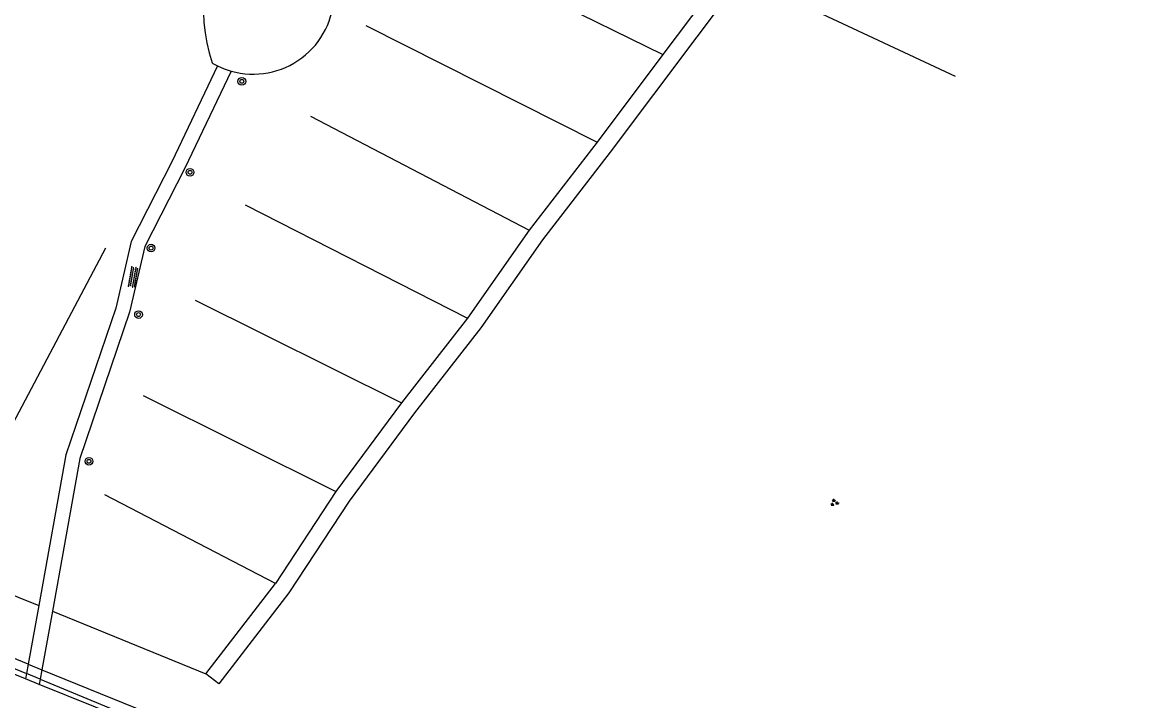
# Model space of a CAD drawing. Extents: x 128999 to 131010, y 395498 to 399007.
# Drawn here: x 129832 to 129946.8, y 397913.3 to 397983.7 of the extents above; entities that cross this region are included whole.
import ezdxf

# ---------------------------------------------------------------- set-up
doc = ezdxf.new("R2010")
doc.units = 0
for name, color, linetype in [('gg-knt-bovenkant onderkant talud', 7, 'Continuous'), ('gg-knt-onverhard', 7, 'Continuous'), ('gg-kntw-bovenkant insteek waterloop', 7, 'Continuous'), ('gg-kntw-midden sloot', 7, 'Continuous'), ('gt-grn-groengrens', 7, 'Continuous'), ('gt-symb-boom', 7, 'Continuous'), ('gt-symb-groenvak', 7, 'Continuous'), ('gt-symb-overige verharding', 7, 'Continuous')]:
    doc.layers.add(name, color=color, linetype=linetype)

# ---------------------------------------------------------------- blocks, each defined once
blk = doc.blocks.new('gt0-BOOM')
at = {"layer": 'gt-symb-boom'}
for radius in [0.4, 0.2]:
    blk.add_circle((0, 0), radius, dxfattribs=at)
blk = doc.blocks.new('gt0-GRVAK')
at = {"layer": 'gt-symb-groenvak'}
for p, q in [((-0.11, 0.19), (-0.23, 0.24)), ((-0.18, 0.15), (0.09, 0.15)), ((-0.09, 0.21), (-0.16, 0.32)), ((-0.05, 0.21), (-0.05, 0.39)), ((0, 0.21), (0.06, 0.32)), ((0.01, 0.19), (0.13, 0.24)), ((0.26, -0.05), (0.2, 0.06)), ((0.31, -0.05), (0.31, 0.13)), ((0.35, -0.05), (0.41, 0.06)), ((-0.24, -0.23), (-0.36, -0.18)), ((-0.32, -0.26), (-0.05, -0.26)), ((-0.23, -0.21), (-0.29, -0.1)), ((-0.18, -0.2), (-0.18, -0.02)), ((-0.14, -0.21), (-0.07, -0.1)), ((-0.12, -0.23), (0, -0.18)), ((0.24, -0.07), (0.12, -0.02)), ((0.17, -0.11), (0.44, -0.11)), ((0.37, -0.07), (0.49, -0.02))]:
    blk.add_line(p, q, dxfattribs=at)
blk = doc.blocks.new('gt0-OVH')
at = {"layer": 'gt-symb-overige verharding'}
for points in [[(-0.97, 0.3), (-0.97, 0.31), (-0.96, 0.32), (-0.97, 0.33), (-0.97, 0.34), (-0.98, 0.35), (-0.99, 0.35), (-1, 0.36), (-1.01, 0.35), (-1.02, 0.35), (-1.03, 0.34), (-1.03, 0.33), (-1.04, 0.32), (-1.03, 0.31), (-1.03, 0.3), (-1.02, 0.29), (-1.01, 0.29), (-1, 0.28), (-0.99, 0.29), (-0.98, 0.29)], [(-0.87, 0.11), (-0.87, 0.12), (-0.86, 0.13), (-0.87, 0.14), (-0.87, 0.15), (-0.88, 0.16), (-0.89, 0.16), (-0.9, 0.16), (-0.91, 0.16), (-0.92, 0.16), (-0.93, 0.15), (-0.93, 0.14), (-0.94, 0.13), (-0.93, 0.12), (-0.93, 0.11), (-0.92, 0.1), (-0.91, 0.09), (-0.9, 0.09), (-0.89, 0.09), (-0.88, 0.1)], [(-0.77, 0.3), (-0.77, 0.31), (-0.76, 0.32), (-0.77, 0.33), (-0.77, 0.34), (-0.78, 0.35), (-0.79, 0.35), (-0.8, 0.36), (-0.81, 0.35), (-0.82, 0.35), (-0.83, 0.34), (-0.83, 0.33), (-0.84, 0.32), (-0.83, 0.31), (-0.83, 0.3), (-0.82, 0.29), (-0.81, 0.29), (-0.8, 0.28), (-0.79, 0.29), (-0.78, 0.29)], [(-0.67, 0.11), (-0.67, 0.12), (-0.66, 0.13), (-0.67, 0.14), (-0.67, 0.15), (-0.68, 0.16), (-0.69, 0.16), (-0.7, 0.16), (-0.71, 0.16), (-0.72, 0.16), (-0.73, 0.15), (-0.73, 0.14), (-0.74, 0.13), (-0.73, 0.12), (-0.73, 0.11), (-0.72, 0.1), (-0.71, 0.09), (-0.7, 0.09), (-0.69, 0.09), (-0.68, 0.1)], [(-0.57, 0.3), (-0.57, 0.31), (-0.56, 0.32), (-0.57, 0.33), (-0.57, 0.34), (-0.58, 0.35), (-0.59, 0.35), (-0.6, 0.36), (-0.61, 0.35), (-0.62, 0.35), (-0.63, 0.34), (-0.63, 0.33), (-0.64, 0.32), (-0.63, 0.31), (-0.63, 0.3), (-0.62, 0.29), (-0.61, 0.29), (-0.6, 0.28), (-0.59, 0.29), (-0.58, 0.29)], [(-0.47, 0.11), (-0.47, 0.12), (-0.46, 0.13), (-0.47, 0.14), (-0.47, 0.15), (-0.48, 0.16), (-0.49, 0.16), (-0.5, 0.16), (-0.51, 0.16), (-0.52, 0.16), (-0.53, 0.15), (-0.53, 0.14), (-0.54, 0.13), (-0.53, 0.12), (-0.53, 0.11), (-0.52, 0.1), (-0.51, 0.09), (-0.5, 0.09), (-0.49, 0.09), (-0.48, 0.1)], [(-0.37, 0.3), (-0.37, 0.31), (-0.36, 0.32), (-0.37, 0.33), (-0.37, 0.34), (-0.38, 0.35), (-0.39, 0.35), (-0.4, 0.36), (-0.41, 0.35), (-0.42, 0.35), (-0.43, 0.34), (-0.43, 0.33), (-0.44, 0.32), (-0.43, 0.31), (-0.43, 0.3), (-0.42, 0.29), (-0.41, 0.29), (-0.4, 0.28), (-0.39, 0.29), (-0.38, 0.29)], [(-0.27, 0.11), (-0.27, 0.12), (-0.26, 0.13), (-0.27, 0.14), (-0.27, 0.15), (-0.28, 0.16), (-0.29, 0.16), (-0.3, 0.16), (-0.31, 0.16), (-0.32, 0.16), (-0.33, 0.15), (-0.33, 0.14), (-0.34, 0.13), (-0.33, 0.12), (-0.33, 0.11), (-0.32, 0.1), (-0.31, 0.09), (-0.3, 0.09), (-0.29, 0.09), (-0.28, 0.1)], [(-0.17, 0.3), (-0.17, 0.31), (-0.16, 0.32), (-0.17, 0.33), (-0.17, 0.34), (-0.18, 0.35), (-0.19, 0.35), (-0.2, 0.36), (-0.21, 0.35), (-0.22, 0.35), (-0.23, 0.34), (-0.23, 0.33), (-0.24, 0.32), (-0.23, 0.31), (-0.23, 0.3), (-0.22, 0.29), (-0.21, 0.29), (-0.2, 0.28), (-0.19, 0.29), (-0.18, 0.29)], [(-0.07, 0.11), (-0.07, 0.12), (-0.06, 0.13), (-0.07, 0.14), (-0.07, 0.15), (-0.08, 0.16), (-0.09, 0.16), (-0.1, 0.16), (-0.11, 0.16), (-0.12, 0.16), (-0.13, 0.15), (-0.13, 0.14), (-0.14, 0.13), (-0.13, 0.12), (-0.13, 0.11), (-0.12, 0.1), (-0.11, 0.09), (-0.1, 0.09), (-0.09, 0.09), (-0.08, 0.1)], [(0.03, 0.3), (0.03, 0.31), (0.04, 0.32), (0.03, 0.33), (0.03, 0.34), (0.02, 0.35), (0.01, 0.35), (0, 0.36), (-0.01, 0.35), (-0.02, 0.35), (-0.03, 0.34), (-0.03, 0.33), (-0.04, 0.32), (-0.03, 0.31), (-0.03, 0.3), (-0.02, 0.29), (-0.01, 0.29), (0, 0.28), (0.01, 0.29), (0.02, 0.29)], [(0.13, 0.11), (0.13, 0.12), (0.14, 0.13), (0.13, 0.14), (0.13, 0.15), (0.12, 0.16), (0.11, 0.16), (0.1, 0.16), (0.09, 0.16), (0.08, 0.16), (0.07, 0.15), (0.07, 0.14), (0.06, 0.13), (0.07, 0.12), (0.07, 0.11), (0.08, 0.1), (0.09, 0.09), (0.1, 0.09), (0.11, 0.09), (0.12, 0.1)], [(0.23, 0.3), (0.23, 0.31), (0.24, 0.32), (0.23, 0.33), (0.23, 0.34), (0.22, 0.35), (0.21, 0.35), (0.2, 0.36), (0.19, 0.35), (0.18, 0.35), (0.17, 0.34), (0.17, 0.33), (0.16, 0.32), (0.17, 0.31), (0.17, 0.3), (0.18, 0.29), (0.19, 0.29), (0.2, 0.28), (0.21, 0.29), (0.22, 0.29)], [(0.33, 0.11), (0.33, 0.12), (0.34, 0.13), (0.33, 0.14), (0.33, 0.15), (0.32, 0.16), (0.31, 0.16), (0.3, 0.16), (0.29, 0.16), (0.28, 0.16), (0.27, 0.15), (0.27, 0.14), (0.26, 0.13), (0.27, 0.12), (0.27, 0.11), (0.28, 0.1), (0.29, 0.09), (0.3, 0.09), (0.31, 0.09), (0.32, 0.1)], [(0.43, 0.3), (0.43, 0.31), (0.44, 0.32), (0.43, 0.33), (0.43, 0.34), (0.42, 0.35), (0.41, 0.35), (0.4, 0.36), (0.39, 0.35), (0.38, 0.35), (0.37, 0.34), (0.37, 0.33), (0.36, 0.32), (0.37, 0.31), (0.37, 0.3), (0.38, 0.29), (0.39, 0.29), (0.4, 0.28), (0.41, 0.29), (0.42, 0.29)], [(0.53, 0.11), (0.53, 0.12), (0.54, 0.13), (0.53, 0.14), (0.53, 0.15), (0.52, 0.16), (0.51, 0.16), (0.5, 0.16), (0.49, 0.16), (0.48, 0.16), (0.47, 0.15), (0.47, 0.14), (0.46, 0.13), (0.47, 0.12), (0.47, 0.11), (0.48, 0.1), (0.49, 0.09), (0.5, 0.09), (0.51, 0.09), (0.52, 0.1)], [(0.63, 0.3), (0.63, 0.31), (0.64, 0.32), (0.63, 0.33), (0.63, 0.34), (0.62, 0.35), (0.61, 0.35), (0.6, 0.36), (0.59, 0.35), (0.58, 0.35), (0.57, 0.34), (0.57, 0.33), (0.56, 0.32), (0.57, 0.31), (0.57, 0.3), (0.58, 0.29), (0.59, 0.29), (0.6, 0.28), (0.61, 0.29), (0.62, 0.29)], [(0.73, 0.11), (0.73, 0.12), (0.74, 0.13), (0.73, 0.14), (0.73, 0.15), (0.72, 0.16), (0.71, 0.16), (0.7, 0.16), (0.69, 0.16), (0.68, 0.16), (0.67, 0.15), (0.67, 0.14), (0.66, 0.13), (0.67, 0.12), (0.67, 0.11), (0.68, 0.1), (0.69, 0.09), (0.7, 0.09), (0.71, 0.09), (0.72, 0.1)], [(0.83, 0.3), (0.83, 0.31), (0.84, 0.32), (0.83, 0.33), (0.83, 0.34), (0.82, 0.35), (0.81, 0.35), (0.8, 0.36), (0.79, 0.35), (0.78, 0.35), (0.77, 0.34), (0.77, 0.33), (0.76, 0.32), (0.77, 0.31), (0.77, 0.3), (0.78, 0.29), (0.79, 0.29), (0.8, 0.28), (0.81, 0.29), (0.82, 0.29)], [(0.93, 0.11), (0.93, 0.12), (0.94, 0.13), (0.93, 0.14), (0.93, 0.15), (0.92, 0.16), (0.91, 0.16), (0.9, 0.16), (0.89, 0.16), (0.88, 0.16), (0.87, 0.15), (0.87, 0.14), (0.86, 0.13), (0.87, 0.12), (0.87, 0.11), (0.88, 0.1), (0.89, 0.09), (0.9, 0.09), (0.91, 0.09), (0.92, 0.1)], [(1.03, 0.3), (1.03, 0.31), (1.04, 0.32), (1.03, 0.33), (1.03, 0.34), (1.02, 0.35), (1.01, 0.35), (1, 0.36), (0.99, 0.35), (0.98, 0.35), (0.97, 0.34), (0.97, 0.33), (0.96, 0.32), (0.97, 0.31), (0.97, 0.3), (0.98, 0.29), (0.99, 0.29), (1, 0.28), (1.01, 0.29), (1.02, 0.29)], [(-0.97, -0.14), (-0.97, -0.13), (-0.96, -0.12), (-0.97, -0.11), (-0.97, -0.1), (-0.98, -0.09), (-0.99, -0.09), (-1, -0.08), (-1.01, -0.09), (-1.02, -0.09), (-1.03, -0.1), (-1.03, -0.11), (-1.04, -0.12), (-1.03, -0.13), (-1.03, -0.14), (-1.02, -0.15), (-1.01, -0.15), (-1, -0.16), (-0.99, -0.15), (-0.98, -0.15)], [(-0.87, -0.33), (-0.87, -0.32), (-0.86, -0.31), (-0.87, -0.3), (-0.87, -0.29), (-0.88, -0.28), (-0.89, -0.28), (-0.9, -0.28), (-0.91, -0.28), (-0.92, -0.28), (-0.93, -0.29), (-0.93, -0.3), (-0.94, -0.31), (-0.93, -0.32), (-0.93, -0.33), (-0.92, -0.34), (-0.91, -0.35), (-0.9, -0.35), (-0.89, -0.35), (-0.88, -0.34)], [(-0.77, -0.14), (-0.77, -0.13), (-0.76, -0.12), (-0.77, -0.11), (-0.77, -0.1), (-0.78, -0.09), (-0.79, -0.09), (-0.8, -0.08), (-0.81, -0.09), (-0.82, -0.09), (-0.83, -0.1), (-0.83, -0.11), (-0.84, -0.12), (-0.83, -0.13), (-0.83, -0.14), (-0.82, -0.15), (-0.81, -0.15), (-0.8, -0.16), (-0.79, -0.15), (-0.78, -0.15)], [(-0.67, -0.33), (-0.67, -0.32), (-0.66, -0.31), (-0.67, -0.3), (-0.67, -0.29), (-0.68, -0.28), (-0.69, -0.28), (-0.7, -0.28), (-0.71, -0.28), (-0.72, -0.28), (-0.73, -0.29), (-0.73, -0.3), (-0.74, -0.31), (-0.73, -0.32), (-0.73, -0.33), (-0.72, -0.34), (-0.71, -0.35), (-0.7, -0.35), (-0.69, -0.35), (-0.68, -0.34)], [(-0.57, -0.14), (-0.57, -0.13), (-0.56, -0.12), (-0.57, -0.11), (-0.57, -0.1), (-0.58, -0.09), (-0.59, -0.09), (-0.6, -0.08), (-0.61, -0.09), (-0.62, -0.09), (-0.63, -0.1), (-0.63, -0.11), (-0.64, -0.12), (-0.63, -0.13), (-0.63, -0.14), (-0.62, -0.15), (-0.61, -0.15), (-0.6, -0.16), (-0.59, -0.15), (-0.58, -0.15)], [(-0.47, -0.33), (-0.47, -0.32), (-0.46, -0.31), (-0.47, -0.3), (-0.47, -0.29), (-0.48, -0.28), (-0.49, -0.28), (-0.5, -0.28), (-0.51, -0.28), (-0.52, -0.28), (-0.53, -0.29), (-0.53, -0.3), (-0.54, -0.31), (-0.53, -0.32), (-0.53, -0.33), (-0.52, -0.34), (-0.51, -0.35), (-0.5, -0.35), (-0.49, -0.35), (-0.48, -0.34)], [(-0.37, -0.14), (-0.37, -0.13), (-0.36, -0.12), (-0.37, -0.11), (-0.37, -0.1), (-0.38, -0.09), (-0.39, -0.09), (-0.4, -0.08), (-0.41, -0.09), (-0.42, -0.09), (-0.43, -0.1), (-0.43, -0.11), (-0.44, -0.12), (-0.43, -0.13), (-0.43, -0.14), (-0.42, -0.15), (-0.41, -0.15), (-0.4, -0.16), (-0.39, -0.15), (-0.38, -0.15)], [(-0.27, -0.33), (-0.27, -0.32), (-0.26, -0.31), (-0.27, -0.3), (-0.27, -0.29), (-0.28, -0.28), (-0.29, -0.28), (-0.3, -0.28), (-0.31, -0.28), (-0.32, -0.28), (-0.33, -0.29), (-0.33, -0.3), (-0.34, -0.31), (-0.33, -0.32), (-0.33, -0.33), (-0.32, -0.34), (-0.31, -0.35), (-0.3, -0.35), (-0.29, -0.35), (-0.28, -0.34)], [(-0.17, -0.14), (-0.17, -0.13), (-0.16, -0.12), (-0.17, -0.11), (-0.17, -0.1), (-0.18, -0.09), (-0.19, -0.09), (-0.2, -0.08), (-0.21, -0.09), (-0.22, -0.09), (-0.23, -0.1), (-0.23, -0.11), (-0.24, -0.12), (-0.23, -0.13), (-0.23, -0.14), (-0.22, -0.15), (-0.21, -0.15), (-0.2, -0.16), (-0.19, -0.15), (-0.18, -0.15)], [(-0.07, -0.33), (-0.07, -0.32), (-0.06, -0.31), (-0.07, -0.3), (-0.07, -0.29), (-0.08, -0.28), (-0.09, -0.28), (-0.1, -0.28), (-0.11, -0.28), (-0.12, -0.28), (-0.13, -0.29), (-0.13, -0.3), (-0.14, -0.31), (-0.13, -0.32), (-0.13, -0.33), (-0.12, -0.34), (-0.11, -0.35), (-0.1, -0.35), (-0.09, -0.35), (-0.08, -0.34)], [(0.03, -0.14), (0.03, -0.13), (0.04, -0.12), (0.03, -0.11), (0.03, -0.1), (0.02, -0.09), (0.01, -0.09), (0, -0.08), (-0.01, -0.09), (-0.02, -0.09), (-0.03, -0.1), (-0.03, -0.11), (-0.04, -0.12), (-0.03, -0.13), (-0.03, -0.14), (-0.02, -0.15), (-0.01, -0.15), (0, -0.16), (0.01, -0.15), (0.02, -0.15)], [(0.13, -0.33), (0.13, -0.32), (0.14, -0.31), (0.13, -0.3), (0.13, -0.29), (0.12, -0.28), (0.11, -0.28), (0.1, -0.28), (0.09, -0.28), (0.08, -0.28), (0.07, -0.29), (0.07, -0.3), (0.06, -0.31), (0.07, -0.32), (0.07, -0.33), (0.08, -0.34), (0.09, -0.35), (0.1, -0.35), (0.11, -0.35), (0.12, -0.34)], [(0.23, -0.14), (0.23, -0.13), (0.24, -0.12), (0.23, -0.11), (0.23, -0.1), (0.22, -0.09), (0.21, -0.09), (0.2, -0.08), (0.19, -0.09), (0.18, -0.09), (0.17, -0.1), (0.17, -0.11), (0.16, -0.12), (0.17, -0.13), (0.17, -0.14), (0.18, -0.15), (0.19, -0.15), (0.2, -0.16), (0.21, -0.15), (0.22, -0.15)], [(0.33, -0.33), (0.33, -0.32), (0.34, -0.31), (0.33, -0.3), (0.33, -0.29), (0.32, -0.28), (0.31, -0.28), (0.3, -0.28), (0.29, -0.28), (0.28, -0.28), (0.27, -0.29), (0.27, -0.3), (0.26, -0.31), (0.27, -0.32), (0.27, -0.33), (0.28, -0.34), (0.29, -0.35), (0.3, -0.35), (0.31, -0.35), (0.32, -0.34)], [(0.43, -0.14), (0.43, -0.13), (0.44, -0.12), (0.43, -0.11), (0.43, -0.1), (0.42, -0.09), (0.41, -0.09), (0.4, -0.08), (0.39, -0.09), (0.38, -0.09), (0.37, -0.1), (0.37, -0.11), (0.36, -0.12), (0.37, -0.13), (0.37, -0.14), (0.38, -0.15), (0.39, -0.15), (0.4, -0.16), (0.41, -0.15), (0.42, -0.15)], [(0.53, -0.33), (0.53, -0.32), (0.54, -0.31), (0.53, -0.3), (0.53, -0.29), (0.52, -0.28), (0.51, -0.28), (0.5, -0.28), (0.49, -0.28), (0.48, -0.28), (0.47, -0.29), (0.47, -0.3), (0.46, -0.31), (0.47, -0.32), (0.47, -0.33), (0.48, -0.34), (0.49, -0.35), (0.5, -0.35), (0.51, -0.35), (0.52, -0.34)], [(0.63, -0.14), (0.63, -0.13), (0.64, -0.12), (0.63, -0.11), (0.63, -0.1), (0.62, -0.09), (0.61, -0.09), (0.6, -0.08), (0.59, -0.09), (0.58, -0.09), (0.57, -0.1), (0.57, -0.11), (0.56, -0.12), (0.57, -0.13), (0.57, -0.14), (0.58, -0.15), (0.59, -0.15), (0.6, -0.16), (0.61, -0.15), (0.62, -0.15)], [(0.73, -0.33), (0.73, -0.32), (0.74, -0.31), (0.73, -0.3), (0.73, -0.29), (0.72, -0.28), (0.71, -0.28), (0.7, -0.28), (0.69, -0.28), (0.68, -0.28), (0.67, -0.29), (0.67, -0.3), (0.66, -0.31), (0.67, -0.32), (0.67, -0.33), (0.68, -0.34), (0.69, -0.35), (0.7, -0.35), (0.71, -0.35), (0.72, -0.34)], [(0.83, -0.14), (0.83, -0.13), (0.84, -0.12), (0.83, -0.11), (0.83, -0.1), (0.82, -0.09), (0.81, -0.09), (0.8, -0.08), (0.79, -0.09), (0.78, -0.09), (0.77, -0.1), (0.77, -0.11), (0.76, -0.12), (0.77, -0.13), (0.77, -0.14), (0.78, -0.15), (0.79, -0.15), (0.8, -0.16), (0.81, -0.15), (0.82, -0.15)], [(0.93, -0.33), (0.93, -0.32), (0.94, -0.31), (0.93, -0.3), (0.93, -0.29), (0.92, -0.28), (0.91, -0.28), (0.9, -0.28), (0.89, -0.28), (0.88, -0.28), (0.87, -0.29), (0.87, -0.3), (0.86, -0.31), (0.87, -0.32), (0.87, -0.33), (0.88, -0.34), (0.89, -0.35), (0.9, -0.35), (0.91, -0.35), (0.92, -0.34)], [(1.03, -0.14), (1.03, -0.13), (1.04, -0.12), (1.03, -0.11), (1.03, -0.1), (1.02, -0.09), (1.01, -0.09), (1, -0.08), (0.99, -0.09), (0.98, -0.09), (0.97, -0.1), (0.97, -0.11), (0.96, -0.12), (0.97, -0.13), (0.97, -0.14), (0.98, -0.15), (0.99, -0.15), (1, -0.16), (1.01, -0.15), (1.02, -0.15)]]:
    blk.add_lwpolyline(points, close=True, dxfattribs=at)

msp = doc.modelspace()

# ---------------------------------------------------------------- linework, layer by layer
at = {"layer": 'gg-knt-bovenkant onderkant talud'}
msp.add_line((129851.68, 397979.42), (129852.24, 397979.12), dxfattribs=at)
msp.add_lwpolyline([(129852.24, 397979.12), (129852.93, 397978.82), (129853.64, 397978.58)], dxfattribs=at)
for centre, radius, start, end in [((129868.07, 397985), 17.31, 142.5237, 198.7883), ((129855.93, 397986.63), 8.37, 254.1127, 359.9138)]:
    msp.add_arc(centre, radius, start, end, dxfattribs=at)
at = {"layer": 'gg-knt-onverhard'}
for p, q in [((129833.69, 397923.16), (129832.61, 397917.1)), ((129835.11, 397922.58), (129834.03, 397916.52)), ((129832.61, 397917.1), (129832.43, 397916.12)), ((129832.43, 397916.12), (129832.33, 397915.56)), ((129834.03, 397916.52), (129833.85, 397915.54)), ((129833.85, 397915.54), (129833.75, 397914.98))]:
    msp.add_line(p, q, dxfattribs=at)
for points in [[(129992.1, 397982.79), (129946.96, 397896.05), (129943.51, 397888.22), (129941.05, 397882.72), (129939.53, 397880.15), (129938.35, 397878.57), (129936.76, 397876.9), (129935.16, 397875.76), (129933.15, 397875.3), (129926.41, 397877.3), (129913.14, 397882.01), (129900.62, 397887.01), (129868.02, 397901.04), (129845.42, 397910.28), (129833.75, 397914.98)], [(129852.24, 397979.12), (129847.5, 397969.17), (129843.28, 397960.92), (129841.68, 397954.01), (129836.49, 397938.79), (129833.69, 397923.16)], [(129853.64, 397978.58), (129848.85, 397968.51), (129844.7, 397960.4), (129843.12, 397953.59), (129837.94, 397938.42), (129835.11, 397922.58)], [(129832.33, 397915.56), (129821.79, 397919.85), (129811.66, 397924.11), (129805.1, 397926.96), (129773.85, 397940.78)]]:
    msp.add_lwpolyline(points, dxfattribs=at)
at = {"layer": 'gg-kntw-bovenkant insteek waterloop'}
for p, q in [((129905.03, 397989.12), (129898.4, 397980.29)), ((129898.4, 397980.29), (129891.59, 397971.21)), ((129891.59, 397971.21), (129884.54, 397962.09)), ((129884.54, 397962.09), (129878.16, 397952.98)), ((129878.16, 397952.98), (129871.29, 397944.18)), ((129871.29, 397944.18), (129864.49, 397934.98)), ((129864.49, 397934.98), (129858.23, 397925.46)), ((129851.03, 397916.1), (129858.23, 397925.46))]:
    msp.add_line(p, q, dxfattribs=at)
msp.add_lwpolyline([(129906.59, 397988.4), (129906.42, 397988.14), (129892.94, 397970.18), (129885.91, 397961.08), (129879.52, 397951.97), (129872.64, 397943.15), (129865.89, 397934.01), (129859.62, 397924.48), (129852.38, 397915.06), (129851.03, 397916.1)], dxfattribs=at)
at = {"layer": 'gg-kntw-midden sloot'}
for p, q in [((129871.81, 397993.47), (129898.4, 397980.29)), ((129928.76, 397978.01), (129906.59, 397988.4)), ((129867.6, 397983.32), (129891.59, 397971.21)), ((129861.88, 397973.9), (129884.54, 397962.09)), ((129855.11, 397964.7), (129878.16, 397952.98)), ((129823.26, 397927.41), (129840.64, 397960.25)), ((129849.91, 397954.82), (129871.29, 397944.18)), ((129844.53, 397944.94), (129864.49, 397934.98)), ((129858.23, 397925.46), (129840.56, 397934.65)), ((129823.26, 397927.41), (129833.69, 397923.16)), ((129835.11, 397922.58), (129851.03, 397916.1))]:
    msp.add_line(p, q, dxfattribs=at)
at = {"layer": 'gt-grn-groengrens'}
for p, q in [((129832.61, 397917.1), (129834.03, 397916.52)), ((129833.85, 397915.54), (129832.43, 397916.12)), ((129833.75, 397914.98), (129832.33, 397915.56))]:
    msp.add_line(p, q, dxfattribs=at)
for points in [[(129832.61, 397917.1), (129825.85, 397919.87), (129811.92, 397925.85), (129793.16, 397933.96), (129777.81, 397940.69), (129774.59, 397942.08), (129771.83, 397943.8), (129765.3, 397947.93), (129764.9, 397947), (129774.11, 397941.19), (129786.29, 397935.83), (129810.76, 397925.24), (129816.76, 397922.63), (129827.26, 397918.25), (129832.43, 397916.12)], [(129834.03, 397916.52), (129846.11, 397911.59), (129878.71, 397898.22), (129884.61, 397895.62), (129898.75, 397889.47), (129902, 397888.02), (129910.24, 397884.84), (129923.21, 397879.91), (129927.37, 397878.59), (129932.85, 397876.82)], [(129833.85, 397915.54), (129844.94, 397910.95), (129874.32, 397898.93), (129882.42, 397895.49), (129904.91, 397885.84), (129910.81, 397883.52), (129921.15, 397879.57), (129922.4, 397879.12), (129928.36, 397877.22), (129932.54, 397875.85), (129932.85, 397876.82)]]:
    msp.add_lwpolyline(points, dxfattribs=at)

# ---------------------------------------------------------------- block references
at = {"layer": 'gt-symb-boom'}
for p in [(129854.75, 397977.52), (129849.38, 397968.09), (129845.34, 397960.23), (129844.04, 397953.34), (129838.9, 397938.13)]:
    msp.add_blockref('gt0-BOOM', p, dxfattribs=at)
at = {"layer": 'gt-symb-groenvak'}
msp.add_blockref('gt0-GRVAK', (129916.18, 397933.84), dxfattribs=at)
at = {"layer": 'gt-symb-overige verharding', "rotation": 79.92566726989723}
msp.add_blockref('gt0-OVH', (129843.48, 397957.23), dxfattribs=at)

doc.saveas('drawing.dxf')
